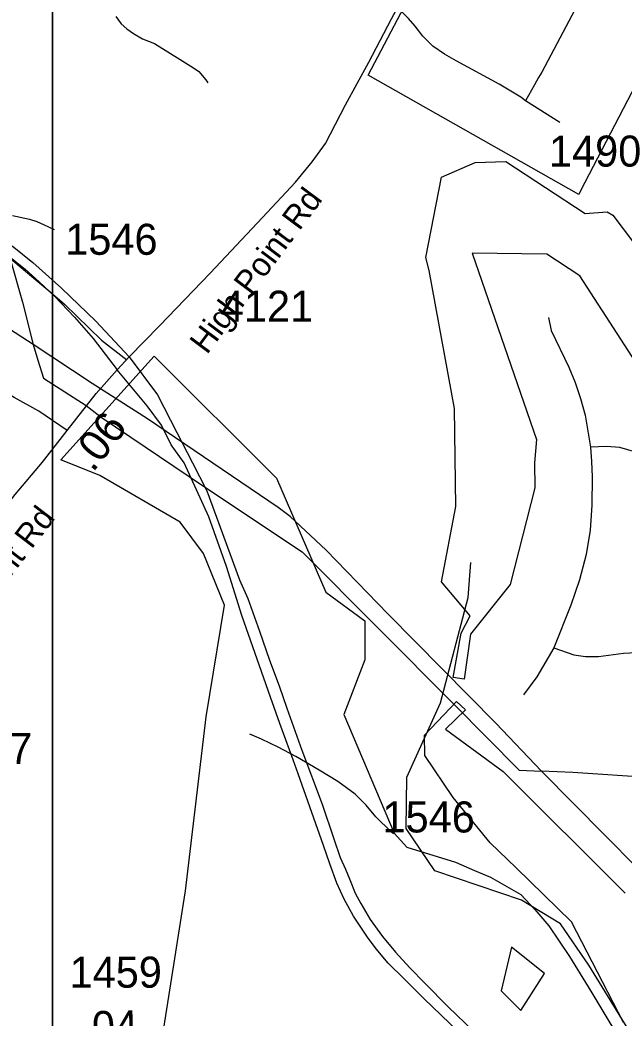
# Model space of a CAD drawing. Extents: x 1662474 to 1856135, y 779280 to 917889.
# Drawn here: x 1730904 to 1733337, y 817764 to 821782 of the extents above; entities that cross this region are included whole.
import ezdxf

# ---------------------------------------------------------------- set-up
doc = ezdxf.new("R2010")
doc.units = 0
for name, color, linetype in [('Exist Boundary Political City Limit New', 7, 'Continuous'), ('Exist Boundary Political City Limit New Hole', 7, 'Continuous'), ('Exist Hydrographic Misc Water Feature', 7, 'Continuous'), ('Exist Road Non-System Type 51', 7, 'Continuous'), ('Exist Road Secondary Mileage Hundredths English Label', 7, 'Continuous'), ('Exist Road Secondary Type 51 Attributed', 7, 'Continuous'), ('Exist Road Secondary Type 51 Divided Attributed', 7, 'Continuous'), ('Exist Road Secondary Type 51 Label', 7, 'Continuous'), ('Exist Road Secondary Type 51 Number Label', 7, 'Continuous'), ('Exist Utilities Electrical Transmission Line', 7, 'Continuous'), ('Map Preparation Boundary City Limit Buffer Line', 7, 'Continuous'), ('Map Preparation Inset Cut Line', 7, 'Continuous')]:
    doc.layers.add(name, color=color, linetype=linetype)

msp = doc.modelspace()

# ---------------------------------------------------------------- linework, layer by layer
at = {"layer": 'Exist Boundary Political City Limit New'}
for points in [[(1733426.5, 822577.8), (1733446.8, 822438.1), (1733605.6, 822515.4), (1733594.6, 822312.3), (1733581.6, 822072.1), (1733569, 821838.6), (1733565.1, 821768.3), (1733562.5, 821739.2), (1733560.6, 821718.8), (1733488.1, 821720.8), (1733162.1, 821094.5), (1733154.8, 821080.2), (1732306.9, 821560.4), (1732517.8, 821961.8), (1732821.5, 822541.1), (1733316.4, 822524.9), (1733316.6, 822626.2), (1733694.1, 822821.7), (1733713.4, 822787.2), (1733727.9, 822758.4), (1733450.4, 822626.2), (1733426.5, 822577.8)], [(1732601.6, 819519.7), (1732659.6, 819824.1), (1732653.9, 820218.6), (1732551.6, 820773.7), (1732538, 820825.9), (1732602.1, 821149.4), (1732737.9, 821208.4), (1732861, 821213.2), (1733180.8, 821002.9), (1733268.6, 821009.4), (1733292.1, 820996.4), (1733465.5, 820765.5)], [(1733669.2, 819964.8), (1733158.5, 820752.5), (1733025.5, 820839.3), (1732725.5, 820843.6), (1732984.2, 820093.2), (1732976.4, 820000), (1732977.9, 819898.8), (1732878.5, 819509.2), (1732718.8, 819310.2), (1732692.9, 819127.9), (1732648.8, 819135.6), (1732681.1, 819313.9), (1732716.6, 819383.2), (1732601.6, 819519.7)], [(1731424.5, 817349.1), (1731570.5, 818275.9), (1731654.2, 818976.3), (1731727.5, 819425.8), (1731643.8, 819634.9), (1731549.6, 819760.4), (1731225.2, 819948.6), (1731068.4, 820011.2), (1731445, 820429.4), (1731936.6, 819938.1), (1732135.4, 819478.1), (1732292.4, 819363.1), (1732292.4, 819206.3), (1732208.6, 818986.8), (1732411.5, 818509.1), (1732462.1, 818452.2), (1732657.5, 818391.1), (1732734.6, 818357.6), (1732798.8, 818331.6), (1732921.8, 818261.8), (1732977.8, 818201.2), (1733034, 818135.9), (1733117.4, 818012.5), (1733203, 817871.9), (1733307.8, 817697.4)], [(1733334, 817746.4), (1733125.5, 818151.9), (1732902, 818368.4), (1732797.4, 818469.8), (1732648.8, 818652.4), (1732534.6, 818820.8), (1732533.4, 818902.8), (1732662.1, 819038.4), (1732698.1, 819005.1), (1732618, 818926.8), (1732850.2, 818756.5), (1733341.8, 818267.3)]]:
    msp.add_lwpolyline(points, dxfattribs=at)
at = {"layer": 'Exist Boundary Political City Limit New Hole'}
msp.add_lwpolyline([(1733017.1, 817944), (1732883.1, 818049.8), (1732841.6, 817874.1), (1732920.9, 817794.3), (1733017.1, 817944)], dxfattribs=at)
at = {"layer": 'Exist Hydrographic Misc Water Feature'}
for points in [[(1731290.6, 821796.8), (1731312.4, 821766.9), (1731334.3, 821746.8), (1731362, 821728.1), (1731398.1, 821706.1), (1731445.8, 821687.8), (1731603.1, 821590.3), (1731624.9, 821574.3), (1731652.5, 821541.7), (1731660.5, 821529.2)], [(1730874, 820995.4), (1730942, 820980.9), (1730972, 820970.5), (1731001.9, 820957.5), (1731019.7, 820949.8), (1731041.7, 820939.5)], [(1734058.6, 816593.8), (1734034.6, 816735.4), (1733870.6, 817070.3), (1733772.6, 817213.4), (1733557.7, 817388.5), (1733195.6, 817976.8), (1733080.5, 818143.3), (1732923.7, 818238.4), (1732574.7, 818357.1), (1732459.6, 818526.8), (1732461.7, 818733.6), (1732597.6, 819032.8), (1732709.6, 819457.2), (1732719.6, 819598.2)], [(1732408.8, 818505.7), (1732398.9, 818513.8), (1732337.4, 818574.4), (1732297.8, 818620.8), (1732254.2, 818665.2), (1732184.7, 818715.9), (1732109.2, 818762.7), (1732015.7, 818817.5), (1731943.9, 818854.2), (1731876.3, 818886.9), (1731830.3, 818907.3)]]:
    msp.add_lwpolyline(points, dxfattribs=at)
at = {"layer": 'Exist Road Non-System Type 51'}
msp.add_line((1733078.2, 821369.5), (1732940.2, 821457.4), dxfattribs=at)
for points in [[(1728603.1, 822379.1), (1730734, 820921.9), (1730799.4, 820873.9), (1730884.1, 820806.9), (1730952.1, 820749.9), (1731016.6, 820696.4), (1731083.4, 820638.7), (1731233, 820493.2), (1731335.1, 820414)], [(1732940.2, 821457.4), (1732920.9, 821472.1), (1732834.5, 821524.4), (1732660.9, 821617.7), (1732613.4, 821644.7), (1732566.9, 821676.4), (1732525.9, 821717.4), (1732495.6, 821757.2), (1732469.1, 821788.4), (1732440.2, 821816.4), (1732427.4, 821828.8)], [(1733139, 821823.5), (1733005.9, 821572.8), (1732992.4, 821550.2), (1732976, 821521.1), (1732940.2, 821457.4)], [(1733032, 820584.1), (1733042.8, 820532.6), (1733114.9, 820384.2), (1733139.6, 820322.8), (1733161.6, 820257.8), (1733179.6, 820190.9), (1733201.6, 820062.2)], [(1733201.6, 820062.2), (1733206.1, 820004.4), (1733208.4, 819942.6), (1733206.8, 819829.2), (1733199.9, 819728.8), (1733183.9, 819630.4), (1733156.9, 819528.9), (1733122.9, 819426.1), (1733054.5, 819255.1)], [(1733681.9, 819889.7), (1733619.1, 819902.8), (1733545.6, 819933.5), (1733429.8, 820018), (1733384.1, 820042.7), (1733320.2, 820061.2), (1733266.5, 820065.4), (1733201.6, 820062.2)], [(1733054.5, 819255.1), (1732985.9, 819137.4), (1732931.8, 819065.7)], [(1733054.5, 819255.1), (1733134.4, 819226.2), (1733182.1, 819219.2), (1733234, 819219.7), (1733334, 819233.1), (1733386.1, 819235.4), (1733559.9, 819213.7), (1733653.4, 819213.9)]]:
    msp.add_lwpolyline(points, dxfattribs=at)
at = {"layer": 'Exist Road Secondary Type 51 Attributed'}
for points in [[(1731344.2, 820425.6), (1731465.7, 820551), (1731670.8, 820763.5), (1731881, 820987.7), (1732013.4, 821129.2), (1732080.7, 821211.9), (1732134.1, 821285.5), (1732215.4, 821440.4), (1732308.9, 821612), (1732400.4, 821787.2), (1732563, 822089.4), (1732732.8, 822395.7), (1732866.4, 822658.6), (1732984.3, 822883.3), (1733111.7, 823133.8)], [(1731094.3, 820129.7), (1730980.1, 820207.2), (1730881.2, 820261.9), (1730716.8, 820358.7), (1730388, 820557.8), (1730286.6, 820611.9), (1730241.6, 820628), (1730187.4, 820646.2), (1730144.7, 820655.2), (1730086.3, 820664.9), (1730020.5, 820665.5), (1729839.3, 820656.4), (1729539.6, 820629.2)], [(1731295, 820373.6), (1731344.2, 820425.6)], [(1731344.2, 820425.6), (1731458.1, 820272.9), (1731535.4, 820121.1), (1731598.8, 819999.6), (1731656.8, 819886.5), (1731788.4, 819528.9), (1731822, 819452.7), (1731869.1, 819322.1), (1731909.1, 819205), (1731948.4, 819101), (1731979.5, 819012.4), (1732039.1, 818842.6), (1732121.8, 818625.3), (1732168.5, 818485.1), (1732194.3, 818411.2), (1732214.9, 818363.1), (1732233.8, 818318.4), (1732254.4, 818266.9), (1732276.8, 818225.7), (1732314.4, 818160.3), (1732364.5, 818093), (1732416.5, 818029.7), (1732474.7, 817966.4), (1732534, 817904.2), (1732628.9, 817809.8), (1732731.6, 817710.5)], [(1731094.3, 820129.7), (1731211.6, 820279.2), (1731295, 820373.6)], [(1732704.7, 817674.9), (1732530.3, 817842.3), (1732450.8, 817921.9), (1732387.4, 817985.2), (1732338.3, 818043.4), (1732303.4, 818089.9), (1732247.9, 818174.5), (1732210.2, 818242.6), (1732179.7, 818307.7), (1732152.2, 818385), (1732126.8, 818459.3), (1732024.5, 818747.2), (1732003.9, 818804.1), (1731950.8, 818950.1), (1731913, 819055.6), (1731797.6, 819384.8), (1731736.1, 819582.4), (1731665.1, 819781.6), (1731565.7, 819999.6), (1731513.3, 820071.4), (1731474.6, 820151.4), (1731416.7, 820228.7), (1731295, 820373.6)], [(1730296.2, 819230.6), (1730373.5, 819279.5), (1730399.4, 819295.4), (1730430, 819324.1), (1730457.1, 819345), (1730484.9, 819371.1), (1730560.8, 819452.2), (1730613, 819512.9), (1730669.6, 819582.2), (1730762.4, 819717.8), (1730885.2, 819871.6), (1730994.5, 820002.7), (1731094.3, 820129.7)]]:
    msp.add_lwpolyline(points, dxfattribs=at)
at = {"layer": 'Exist Road Secondary Type 51 Divided Attributed'}
for points in [[(1730872.9, 820872.5), (1730955.9, 820805.9), (1731071.6, 820703), (1731209.9, 820569.9), (1731344.2, 820425.6)], [(1730857.8, 820833.4), (1730924.7, 820779.2), (1730981, 820728.4), (1731043.4, 820670.1), (1731124.1, 820585.6), (1731199.6, 820500.5), (1731295, 820373.6)]]:
    msp.add_lwpolyline(points, dxfattribs=at)
at = {"layer": 'Exist Utilities Electrical Transmission Line'}
for points in [[(1730565.2, 821935.3), (1730605.1, 821792.3), (1730666.3, 821564.7), (1730814.4, 820995), (1730914.8, 820645.8), (1730956.9, 820475.3)], [(1730956.9, 820475.3), (1730483.7, 820782.2), (1729859.5, 821190.9), (1729725.3, 821278.5)], [(1733004.3, 818758.3), (1732821.1, 818950.8), (1732387.2, 819390.3), (1732136.8, 819647.5), (1731992.8, 819783.3), (1731943.4, 819820.1), (1731418.3, 820176.5), (1731195.4, 820318.5), (1730956.9, 820475.3)], [(1730956.9, 820475.3), (1730976.3, 820413), (1730999.6, 820340.7), (1731170.4, 820230.8), (1731231.8, 820182.7), (1731642.8, 819906), (1732040.8, 819640.9), (1732652.3, 819026.8), (1732914.4, 818761.5), (1733004.3, 818758.3)], [(1733004.3, 818758.3), (1733645.3, 818111.8), (1734089, 817660.3), (1734317.5, 817435.4), (1734757.4, 816987.6), (1735147.6, 816594.3), (1735555.9, 816177.3), (1735962.2, 815767.9), (1736241.9, 815480.3), (1736581, 815130), (1736993.1, 814718.6), (1737419, 814291.1), (1738105.1, 813588.2), (1738673.1, 813012.7), (1739039.7, 812642.2), (1739695, 812293.4), (1740167.1, 812040.9), (1740576.4, 811829.4), (1741169.3, 811496.7), (1741843.4, 811123.8), (1742162.5, 810949.6), (1742398.9, 810822.7)], [(1739647.3, 818606.7), (1738818.7, 818695.7), (1738408.3, 818240), (1738124, 817932.3), (1737470.7, 817959.1), (1736563.3, 817999.5), (1735985.6, 818159.3), (1735318.6, 818370.5), (1734562, 818610.7), (1734385.1, 818673.4), (1733771.7, 818709.9), (1733130.2, 818752.5), (1733004.3, 818758.3)]]:
    msp.add_lwpolyline(points, dxfattribs=at)
at = {"layer": 'Map Preparation Boundary City Limit Buffer Line'}
for points in [[(1733426.5, 822577.8), (1733446.8, 822438.1), (1733605.6, 822515.4), (1733594.6, 822312.3), (1733581.6, 822072.1), (1733569, 821838.6), (1733565.1, 821768.3), (1733562.5, 821739.2), (1733560.6, 821718.8), (1733488.1, 821720.8), (1733162.1, 821094.5), (1733154.8, 821080.2), (1732306.9, 821560.4), (1732517.8, 821961.8), (1732821.5, 822541.1), (1733316.4, 822524.9), (1733316.6, 822626.2), (1733694.1, 822821.7), (1733713.4, 822787.2), (1733727.9, 822758.4), (1733450.4, 822626.2), (1733426.5, 822577.8)], [(1732601.6, 819519.7), (1732659.6, 819824.1), (1732653.9, 820218.6), (1732551.6, 820773.7), (1732538, 820825.9), (1732602.1, 821149.4), (1732737.9, 821208.4), (1732861, 821213.2), (1733180.8, 821002.9), (1733268.6, 821009.4), (1733292.1, 820996.4), (1733465.5, 820765.5)], [(1733669.2, 819964.8), (1733158.5, 820752.5), (1733025.5, 820839.3), (1732725.5, 820843.6), (1732984.2, 820093.2), (1732976.4, 820000), (1732977.9, 819898.8), (1732878.5, 819509.2), (1732718.8, 819310.2), (1732692.9, 819127.9), (1732648.8, 819135.6), (1732681.1, 819313.9), (1732716.6, 819383.2), (1732601.6, 819519.7)], [(1731424.5, 817349.1), (1731570.5, 818275.9), (1731654.2, 818976.3), (1731727.5, 819425.8), (1731643.8, 819634.9), (1731549.6, 819760.4), (1731225.2, 819948.6), (1731068.4, 820011.2), (1731445, 820429.4), (1731936.6, 819938.1), (1732135.4, 819478.1), (1732292.4, 819363.1), (1732292.4, 819206.3), (1732208.6, 818986.8), (1732411.5, 818509.1), (1732462.1, 818452.2), (1732657.5, 818391.1), (1732734.6, 818357.6), (1732798.8, 818331.6), (1732921.8, 818261.8), (1732977.8, 818201.2), (1733034, 818135.9), (1733117.4, 818012.5), (1733203, 817871.9), (1733307.8, 817697.4)], [(1733334, 817746.4), (1733125.5, 818151.9), (1732902, 818368.4), (1732797.4, 818469.8), (1732648.8, 818652.4), (1732534.6, 818820.8), (1732533.4, 818902.8), (1732662.1, 819038.4), (1732698.1, 819005.1), (1732618, 818926.8), (1732850.2, 818756.5), (1733341.8, 818267.3)], [(1733017.1, 817944), (1732883.1, 818049.8), (1732841.6, 817874.1), (1732920.9, 817794.3), (1733017.1, 817944)]]:
    msp.add_lwpolyline(points, dxfattribs=at)
at = {"layer": 'Map Preparation Inset Cut Line'}
for points in [[(1731035.7, 782767.4), (1668486.3, 782767.4), (1668486.3, 826588.1), (1731035.7, 826588.1)], [(1793585.1, 782767.4), (1731035.7, 782767.4), (1731035.7, 826588.1), (1793585.1, 826588.1)]]:
    msp.add_lwpolyline(points, close=True, dxfattribs=at)

# ---------------------------------------------------------------- texts
at = {"layer": 'Exist Road Secondary Mileage Hundredths English Label'}
for s, rotation, p in [('.06', 51.8867, (1731197.7, 819957.8)), ('.04', 1.5622, (1731149.1, 817665.1))]:
    msp.add_text(s, height=125, rotation=rotation, dxfattribs=at).set_placement(p)
at = {"layer": 'Exist Road Secondary Type 51 Label'}
for rotation, p in [(53.2724, (1731657.2, 820432.3)), (52.5623, (1730573, 819155.4))]:
    msp.add_text('High Point Rd', height=95, rotation=rotation, dxfattribs=at).set_placement(p)
at = {"layer": 'Exist Road Secondary Type 51 Number Label'}
for s, p in [('1490', (1733034.4, 821192)), ('1546', (1731086.4, 820837)), ('4121', (1731713, 820567.3)), ('1447', (1730581.9, 818787.3)), ('1546', (1732364.1, 818511.3)), ('1459', (1731103.9, 817886.4))]:
    msp.add_text(s, height=125, dxfattribs=at).set_placement(p)

doc.saveas('drawing.dxf')
